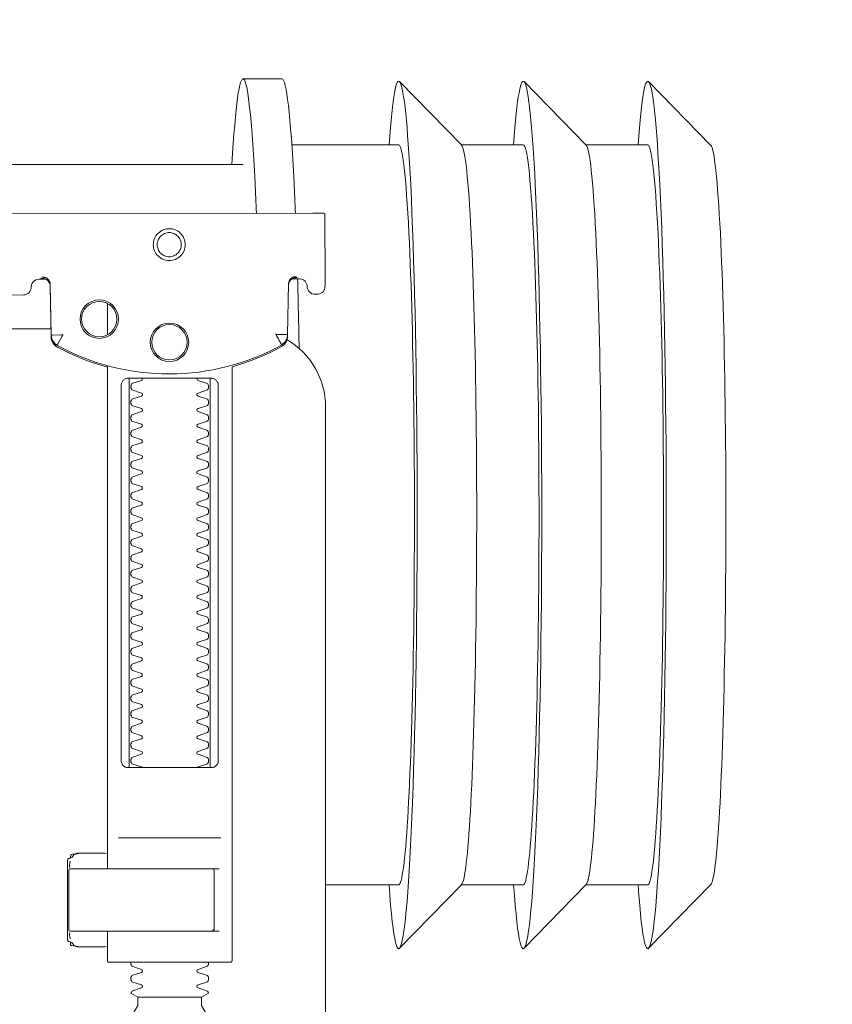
# Model space of a CAD drawing. Header units: millimetres. Extents: x 23192 to 177760, y -399809 to -79279.
# Tile 597 of 656: x 74715 to 74725, y -197746 to -197733. Entities that reach past the tile are written whole.
import ezdxf

# ---------------------------------------------------------------- set-up
doc = ezdxf.new("R2010")
doc.units = ezdxf.units.MM
doc.layers.get('0').update_dxf_attribs({"lineweight": 0})
doc.layers.add('!!_@ wypos sanit nd', color=7, linetype='Continuous', lineweight=0, plot=False)
doc.styles.add('SIMPLEX', font='simplex.shx', dxfattribs={"width": 0.77})
doc.dimstyles.new('OL PB 200', dxfattribs={"dimscale": 4, "dimtxt": 5, "dimasz": 0.2, "dimexe": 10, "dimexo": 10, "dimgap": 1, "dimtad": 1, "dimdec": 1, "dimrnd": 0.5, "dimzin": 9, "dimdsep": 46, "dimtxsty": 'SIMPLEX', "dimblk": 'thick_MSz', "dimcen": 0.1, "dimdle": 8, "dimse1": 1, "dimse2": 1, "dimclrd": 256, "dimclre": 256, "dimclrt": 3, "dimadec": 1, "dimazin": 2, "dimtfac": 1, "dimtdec": 1, "dimtix": 1, "dimtofl": 0, "dimtmove": 2, "dimatfit": 3, "dimldrblk": 'thick_MSz', "dimfxl": 10, "dimfxlon": 1, "dimtolj": 1, "dimlwd": -1, "dimlwe": -1, "dimarcsym": 0})

# ---------------------------------------------------------------- blocks, each defined once
blk = doc.blocks.new('A$C4ebe9e89')
for points in [[(-0.24944, 0.17326), (-0.24147, 0.18145)], [(-0.24136, 0.17331), (-0.23341, 0.17331), (-0.22548, 0.18145)], [(-0.22538, 0.17331), (-0.21743, 0.17331), (-0.2095, 0.18145)], [(-0.18941, 0.18181), (-0.19441, 0.18181)], [(-0.19567, 0.17331), (-0.20939, 0.17331)], [(-0.18941, 0.17081), (-0.04454, 0.17081), (-0.04035, 0.17071), (-0.03616, 0.17042), (-0.032, 0.16993), (-0.02786, 0.16925), (-0.02376, 0.16837), (-0.0197, 0.16731), (-0.0157, 0.16606), (-0.01176, 0.16462), (-0.00789, 0.163), (-0.0041, 0.1612), (-0.0004, 0.15923), (0.0032, 0.15708), (0.00671, 0.15478), (0.0101, 0.1523), (0.01337, 0.14968)], [(-0.19839, 0.16455), (-0.11148, 0.16437)], [(-0.19593, 0.15629), (-0.19608, 0.15629), (-0.19638, 0.15629), (-0.19593, 0.1562), (-0.19577, 0.15614), (-0.19563, 0.15605), (-0.19551, 0.15594), (-0.1954, 0.15581), (-0.19532, 0.15567), (-0.19526, 0.15551), (-0.19523, 0.15535)], [(-0.16479, 0.14865), (-0.16466, 0.1552), (-0.16464, 0.15536), (-0.1646, 0.15551), (-0.16454, 0.15566), (-0.16445, 0.15579), (-0.16435, 0.15591), (-0.16422, 0.15601), (-0.16408, 0.15609), (-0.16394, 0.15614), (-0.16348, 0.15622), (-0.1638, 0.15623), (-0.16395, 0.15623)], [(-0.172, 0.15297), (-0.172, 0.14892)], [(0.16493, 0.14968), (-0.16477, 0.14968)], [(-0.172, 0.14497), (-0.172, 0.08036)], [(-0.1852, 0.14236), (-0.1852, 0.09436)], [(-0.1748, 0.09436), (-0.1748, 0.14236)], [(-0.17342, 0.08436), (-0.18658, 0.08436)], [(-0.172, 0.0823), (-0.17167, 0.08236), (-0.1682, 0.08236), (-0.16809, 0.08236), (-0.16798, 0.08234), (-0.16789, 0.08225), (-0.16779, 0.08224), (-0.16762, 0.08223), (-0.16752, 0.08223), (-0.16741, 0.08221), (-0.1673, 0.08214), (-0.16725, 0.082), (-0.16725, 0.08174), (-0.16711, 0.08172), (-0.16701, 0.08168), (-0.16693, 0.08162), (-0.16687, 0.08148), (-0.16687, 0.07124), (-0.16691, 0.07111), (-0.16701, 0.07103), (-0.16725, 0.07098), (-0.16725, 0.07071), (-0.16728, 0.07061), (-0.16735, 0.07054), (-0.16746, 0.0705), (-0.16762, 0.07049), (-0.16775, 0.07048), (-0.16789, 0.07046), (-0.16797, 0.07039), (-0.16807, 0.07036), (-0.1682, 0.07036), (-0.17167, 0.07036), (-0.172, 0.07041)], [(-0.16829, 0.08235), (-0.16772, 0.08221), (-0.16738, 0.08176)], [(-0.16723, 0.08135), (-0.16714, 0.08082), (-0.16713, 0.08055)], [(-0.18633, 0.08036), (-0.17526, 0.08036), (-0.17367, 0.08036)], [(-0.24944, 0.07835), (-0.24147, 0.07016)], [(-0.24136, 0.07831), (-0.23341, 0.07831), (-0.22548, 0.07016)], [(-0.22538, 0.07831), (-0.21743, 0.07831), (-0.2095, 0.07016)], [(-0.2, 0.07831), (-0.20939, 0.07831)], [(-0.18633, 0.07236), (-0.1855, 0.07236), (-0.18567, 0.07246), (-0.1857, 0.07256)], [(-0.16713, 0.07216), (-0.16714, 0.0719), (-0.16723, 0.07137)], [(-0.16738, 0.07096), (-0.16772, 0.07051), (-0.16829, 0.07036)], [(-0.1841, 0.06388), (-0.1759, 0.06388)]]:
    blk.add_lwpolyline(points)
for points in [[(-0.19989, 0.16454), (-0.19995, 0.15554, 0.009369), (-0.19993, 0.15511), (-0.19991, 0.15494), (-0.19986, 0.15477), (-0.19978, 0.15461), (-0.19968, 0.15447), (-0.19955, 0.15435), (-0.1994, 0.15426), (-0.19924, 0.15419), (-0.19907, 0.15415), (-0.19895, 0.15414), (-0.1988, 0.15414)], [(-0.16412, 0.15607), (-0.16324, 0.15607), (-0.16303, 0.15604), (-0.16282, 0.15598), (-0.16264, 0.15587), (-0.16249, 0.15572), (-0.16236, 0.15555), (-0.16228, 0.15535), (-0.16224, 0.15515, 0.002299), (-0.16224, 0.15503, 0.40455), (-0.16124, 0.15406), (-0.11145, 0.15396)], [(-0.19576, 0.15613), (-0.19665, 0.15613, 0.282591), (-0.19753, 0.15558), (-0.19757, 0.15549), (-0.19761, 0.15538), (-0.19763, 0.15529), (-0.19764, 0.15514, -0.415352), (-0.19864, 0.15414)], [(-0.19623, 0.15644), (-0.19587, 0.15638), (-0.19555, 0.15617), (-0.19533, 0.15585), (-0.19523, 0.1555), (-0.19513, 0.14894), (-0.19513, 0.14888, 0.265347), (-0.19435, 0.14762, 0.125711), (-0.17997, 0.14391, 0.125711), (-0.16558, 0.14756, 0.26954), (-0.16479, 0.14885), (-0.16467, 0.1554), (-0.16464, 0.15562), (-0.16456, 0.15583), (-0.16444, 0.15601), (-0.16428, 0.15617), (-0.16409, 0.15628), (-0.16388, 0.15635), (-0.16368, 0.15638)], [(-0.15993, 0.04968), (-0.17248, 0.04968, 0.405519), (-0.172, 0.05018), (-0.172, 0.05088, 0.414214), (-0.1725, 0.05138), (-0.1875, 0.05138, 0.414214), (-0.188, 0.05088), (-0.188, 0.05018, 0.405519), (-0.18751, 0.04968), (-0.19, 0.04968, -0.414214), (-0.2, 0.05968), (-0.2, 0.13968, -0.266001), (-0.19506, 0.1483)], [(-0.19512, 0.14869), (-0.19511, 0.1485), (-0.19509, 0.1484), (-0.19506, 0.1483), (-0.19503, 0.1482), (-0.19498, 0.1481), (-0.19493, 0.148), (-0.19488, 0.14791), (-0.19482, 0.14782), (-0.19475, 0.14774), (-0.19467, 0.14766), (-0.1946, 0.14759), (-0.19451, 0.14753), (-0.19443, 0.14747), (-0.19434, 0.14742), (-0.19358, 0.14701), (-0.19281, 0.14663), (-0.19203, 0.14628), (-0.19124, 0.14594), (-0.19044, 0.14563), (-0.18964, 0.14534), (-0.18882, 0.14507), (-0.188, 0.14483), (-0.188, 0.06856, 0.414214), (-0.1878, 0.06836), (-0.17545, 0.06836), (-0.1722, 0.06836, 0.414214), (-0.172, 0.06856), (-0.172, 0.07236)], [(-0.172, 0.14478), (-0.17117, 0.14502), (-0.17034, 0.14528), (-0.16952, 0.14557), (-0.16871, 0.14588), (-0.16791, 0.14622), (-0.16712, 0.14657), (-0.16635, 0.14695), (-0.16558, 0.14736), (-0.16557, 0.14736, 0.269546), (-0.16479, 0.14865)], [(-0.18353, 0.09336, 0.182836), (-0.18364, 0.09345), (-0.18485, 0.09386, 0.050055), (-0.185, 0.09412), (-0.185, 0.0944, 0.050055), (-0.18485, 0.09466), (-0.18364, 0.09507, 0.719897), (-0.18364, 0.09545), (-0.18485, 0.09586, 0.050055), (-0.185, 0.09612), (-0.185, 0.0964, 0.050055), (-0.18485, 0.09666), (-0.18364, 0.09707, 0.719897), (-0.18364, 0.09745), (-0.18485, 0.09786, 0.050055), (-0.185, 0.09812), (-0.185, 0.0984, 0.050055), (-0.18485, 0.09866), (-0.18364, 0.09907, 0.719897), (-0.18364, 0.09945), (-0.18485, 0.09986, 0.050055), (-0.185, 0.10012), (-0.185, 0.1004, 0.050055), (-0.18485, 0.10066), (-0.18364, 0.10107, 0.719897), (-0.18364, 0.10145), (-0.18485, 0.10186, 0.050055), (-0.185, 0.10212), (-0.185, 0.1024, 0.050055), (-0.18485, 0.10266), (-0.18364, 0.10307, 0.719897), (-0.18364, 0.10345), (-0.18485, 0.10386, 0.050055), (-0.185, 0.10412), (-0.185, 0.1044, 0.050055), (-0.18485, 0.10466), (-0.18364, 0.10507, 0.719897), (-0.18364, 0.10545), (-0.18485, 0.10586, 0.050055), (-0.185, 0.10612), (-0.185, 0.1064, 0.050055), (-0.18485, 0.10666), (-0.18364, 0.10707, 0.719897), (-0.18364, 0.10745), (-0.18485, 0.10786, 0.050055), (-0.185, 0.10812), (-0.185, 0.1084, 0.050055), (-0.18485, 0.10866), (-0.18364, 0.10907, 0.719897), (-0.18364, 0.10945), (-0.18485, 0.10986, 0.050055), (-0.185, 0.11012), (-0.185, 0.1104, 0.050055), (-0.18485, 0.11066), (-0.18364, 0.11107, 0.719897), (-0.18364, 0.11145), (-0.18485, 0.11186, 0.050055), (-0.185, 0.11212), (-0.185, 0.1124, 0.050055), (-0.18485, 0.11266), (-0.18364, 0.11307, 0.719897), (-0.18364, 0.11345), (-0.18485, 0.11386, 0.050055), (-0.185, 0.11412), (-0.185, 0.1144, 0.050055), (-0.18485, 0.11466), (-0.18364, 0.11507, 0.719897), (-0.18364, 0.11545), (-0.18485, 0.11586, 0.050055), (-0.185, 0.11612), (-0.185, 0.1164, 0.050055), (-0.18485, 0.11666), (-0.18364, 0.11707, 0.719897), (-0.18364, 0.11745), (-0.18485, 0.11786, 0.050055), (-0.185, 0.11812), (-0.185, 0.1184, 0.050055), (-0.18485, 0.11866), (-0.18364, 0.11907, 0.719897), (-0.18364, 0.11945), (-0.18485, 0.11986, 0.050055), (-0.185, 0.12012), (-0.185, 0.1204, 0.050055), (-0.18485, 0.12066), (-0.18364, 0.12107, 0.719897), (-0.18364, 0.12145), (-0.18485, 0.12186, 0.050055), (-0.185, 0.12212), (-0.185, 0.1224, 0.050055), (-0.18485, 0.12266), (-0.18364, 0.12307, 0.719897), (-0.18364, 0.12345), (-0.18485, 0.12386, 0.050055), (-0.185, 0.12412), (-0.185, 0.1244, 0.050055), (-0.18485, 0.12466), (-0.18364, 0.12507, 0.719897), (-0.18364, 0.12545), (-0.18485, 0.12586, 0.050055), (-0.185, 0.12612), (-0.185, 0.1264, 0.050055), (-0.18485, 0.12666), (-0.18364, 0.12707, 0.719897), (-0.18364, 0.12745), (-0.18485, 0.12786, 0.050055), (-0.185, 0.12812), (-0.185, 0.1284, 0.050055), (-0.18485, 0.12866), (-0.18364, 0.12907, 0.719897), (-0.18364, 0.12945), (-0.18485, 0.12986, 0.050055), (-0.185, 0.13012), (-0.185, 0.1304, 0.050055), (-0.18485, 0.13066), (-0.18364, 0.13107, 0.719897), (-0.18364, 0.13145), (-0.18485, 0.13186, 0.050055), (-0.185, 0.13212), (-0.185, 0.1324, 0.050055), (-0.18485, 0.13266), (-0.18364, 0.13307, 0.719897), (-0.18364, 0.13345), (-0.18485, 0.13386, 0.050055), (-0.185, 0.13412), (-0.185, 0.1344, 0.050055), (-0.18485, 0.13466), (-0.18364, 0.13507, 0.719897), (-0.18364, 0.13545), (-0.18485, 0.13586, 0.050055), (-0.185, 0.13612), (-0.185, 0.1364, 0.050055), (-0.18485, 0.13666), (-0.18364, 0.13707, 0.719897), (-0.18364, 0.13745), (-0.18485, 0.13786, 0.050055), (-0.185, 0.13812), (-0.185, 0.1384, 0.050055), (-0.18485, 0.13866), (-0.18364, 0.13907, 0.719897), (-0.18364, 0.13945), (-0.18485, 0.13986, 0.050055), (-0.185, 0.14012), (-0.185, 0.1404, 0.050055), (-0.18485, 0.14066), (-0.18364, 0.14107, 0.719897), (-0.18364, 0.14145), (-0.18485, 0.14186, 0.050055), (-0.185, 0.14212), (-0.185, 0.1424, 0.050055), (-0.18485, 0.14266), (-0.18364, 0.14307, 0.474594), (-0.18353, 0.14336)], [(-0.17647, 0.14336, 0.474594), (-0.17636, 0.14307), (-0.17514, 0.14266, 0.050055), (-0.175, 0.1424), (-0.175, 0.14212, 0.050055), (-0.17514, 0.14186), (-0.17636, 0.14145, 0.719897), (-0.17636, 0.14107), (-0.17514, 0.14066, 0.050055), (-0.175, 0.1404), (-0.175, 0.14012, 0.050055), (-0.17514, 0.13986), (-0.17636, 0.13945, 0.719897), (-0.17636, 0.13907), (-0.17514, 0.13866, 0.050055), (-0.175, 0.1384), (-0.175, 0.13812, 0.050055), (-0.17514, 0.13786), (-0.17636, 0.13745, 0.719897), (-0.17636, 0.13707), (-0.17514, 0.13666, 0.050055), (-0.175, 0.1364), (-0.175, 0.13612, 0.050055), (-0.17514, 0.13586), (-0.17636, 0.13545, 0.719897), (-0.17636, 0.13507), (-0.17514, 0.13466, 0.050055), (-0.175, 0.1344), (-0.175, 0.13412, 0.050055), (-0.17514, 0.13386), (-0.17636, 0.13345, 0.719897), (-0.17636, 0.13307), (-0.17514, 0.13266, 0.050055), (-0.175, 0.1324), (-0.175, 0.13212, 0.050055), (-0.17514, 0.13186), (-0.17636, 0.13145, 0.719897), (-0.17636, 0.13107), (-0.17514, 0.13066, 0.050055), (-0.175, 0.1304), (-0.175, 0.13012, 0.050055), (-0.17514, 0.12986), (-0.17636, 0.12945, 0.719897), (-0.17636, 0.12907), (-0.17514, 0.12866, 0.050055), (-0.175, 0.1284), (-0.175, 0.12812, 0.050055), (-0.17514, 0.12786), (-0.17636, 0.12745, 0.719897), (-0.17636, 0.12707), (-0.17514, 0.12666, 0.050055), (-0.175, 0.1264), (-0.175, 0.12612, 0.050055), (-0.17514, 0.12586), (-0.17636, 0.12545, 0.719897), (-0.17636, 0.12507), (-0.17514, 0.12466, 0.050055), (-0.175, 0.1244), (-0.175, 0.12412, 0.050055), (-0.17514, 0.12386), (-0.17636, 0.12345, 0.719897), (-0.17636, 0.12307), (-0.17514, 0.12266, 0.050055), (-0.175, 0.1224), (-0.175, 0.12212, 0.050055), (-0.17514, 0.12186), (-0.17636, 0.12145, 0.719897), (-0.17636, 0.12107), (-0.17514, 0.12066, 0.050055), (-0.175, 0.1204), (-0.175, 0.12012, 0.050055), (-0.17514, 0.11986), (-0.17636, 0.11945, 0.719897), (-0.17636, 0.11907), (-0.17514, 0.11866, 0.050055), (-0.175, 0.1184), (-0.175, 0.11812, 0.050055), (-0.17514, 0.11786), (-0.17636, 0.11745, 0.719897), (-0.17636, 0.11707), (-0.17514, 0.11666, 0.050055), (-0.175, 0.1164), (-0.175, 0.11612, 0.050055), (-0.17514, 0.11586), (-0.17636, 0.11545, 0.719897), (-0.17636, 0.11507), (-0.17514, 0.11466, 0.050055), (-0.175, 0.1144), (-0.175, 0.11412, 0.050055), (-0.17514, 0.11386), (-0.17636, 0.11345, 0.719897), (-0.17636, 0.11307), (-0.17514, 0.11266, 0.050055), (-0.175, 0.1124), (-0.175, 0.11212, 0.050055), (-0.17514, 0.11186), (-0.17636, 0.11145, 0.719897), (-0.17636, 0.11107), (-0.17514, 0.11066, 0.050055), (-0.175, 0.1104), (-0.175, 0.11012, 0.050055), (-0.17514, 0.10986), (-0.17636, 0.10945, 0.719897), (-0.17636, 0.10907), (-0.17514, 0.10866, 0.050055), (-0.175, 0.1084), (-0.175, 0.10812, 0.050055), (-0.17514, 0.10786), (-0.17636, 0.10745, 0.719897), (-0.17636, 0.10707), (-0.17514, 0.10666, 0.050055), (-0.175, 0.1064), (-0.175, 0.10612, 0.050055), (-0.17514, 0.10586), (-0.17636, 0.10545, 0.719897), (-0.17636, 0.10507), (-0.17514, 0.10466, 0.050055), (-0.175, 0.1044), (-0.175, 0.10412, 0.050055), (-0.17514, 0.10386), (-0.17636, 0.10345, 0.719897), (-0.17636, 0.10307), (-0.17514, 0.10266, 0.050055), (-0.175, 0.1024), (-0.175, 0.10212, 0.050055), (-0.17514, 0.10186), (-0.17636, 0.10145, 0.719897), (-0.17636, 0.10107), (-0.17514, 0.10066, 0.050055), (-0.175, 0.1004), (-0.175, 0.10012, 0.050055), (-0.17514, 0.09986), (-0.17636, 0.09945, 0.719897), (-0.17636, 0.09907), (-0.17514, 0.09866, 0.050055), (-0.175, 0.0984), (-0.175, 0.09812, 0.050055), (-0.17514, 0.09786), (-0.17636, 0.09745, 0.719897), (-0.17636, 0.09707), (-0.17514, 0.09666, 0.050055), (-0.175, 0.0964), (-0.175, 0.09612, 0.050055), (-0.17514, 0.09586), (-0.17636, 0.09545, 0.719897), (-0.17636, 0.09507), (-0.17514, 0.09466, 0.050055), (-0.175, 0.0944), (-0.175, 0.09412, 0.050055), (-0.17514, 0.09386), (-0.17636, 0.09345, 0.182836), (-0.17647, 0.09336)], [(-0.1857, 0.08016), (-0.1857, 0.07256), (-0.1857, 0.08016), (-0.18567, 0.08026), (-0.18559, 0.08034), (-0.17695, 0.08036), (-0.16725, 0.08036, -0.414214), (-0.16705, 0.08016), (-0.16705, 0.07256, -0.414214), (-0.16725, 0.07236), (-0.18543, 0.07236), (-0.18553, 0.0724), (-0.18559, 0.07256)], [(-0.185, 0.06836), (-0.185, 0.06812, -0.050055), (-0.18485, 0.06786), (-0.18364, 0.06745, -0.719897), (-0.18364, 0.06707), (-0.18485, 0.06666, -0.050055), (-0.185, 0.0664), (-0.185, 0.06612, -0.050055), (-0.18485, 0.06586), (-0.18364, 0.06545, -0.719897), (-0.18364, 0.06507), (-0.18485, 0.06466, -0.050055), (-0.185, 0.0644), (-0.1841, 0.06388), (-0.1841, 0.06282), (-0.185, 0.06126), (-0.185, 0.05138)], [(-0.175, 0.06836), (-0.175, 0.06812, 0.050055), (-0.17514, 0.06786), (-0.17636, 0.06745, 0.719897), (-0.17636, 0.06707), (-0.17514, 0.06666, 0.050055), (-0.175, 0.0664), (-0.175, 0.06612, 0.050055), (-0.17514, 0.06586), (-0.17636, 0.06545, 0.719897), (-0.17636, 0.06507), (-0.17514, 0.06466, 0.050055), (-0.175, 0.0644), (-0.1759, 0.06388), (-0.1759, 0.06282), (-0.175, 0.06126), (-0.175, 0.05138)]]:
    blk.add_lwpolyline(points, format="xyb")
for points in [[(-0.17994, 0.16256), (-0.17974, 0.16255), (-0.17954, 0.16252), (-0.17934, 0.16247), (-0.17915, 0.1624), (-0.17897, 0.16231), (-0.1788, 0.16221), (-0.17864, 0.16209), (-0.17849, 0.16196), (-0.17836, 0.16181), (-0.17824, 0.16165), (-0.17813, 0.16147), (-0.17805, 0.16129), (-0.17798, 0.1611), (-0.17793, 0.16091), (-0.1779, 0.16071), (-0.17789, 0.16051), (-0.1779, 0.16031), (-0.17793, 0.16011), (-0.17798, 0.15991), (-0.17805, 0.15972), (-0.17814, 0.15954), (-0.17824, 0.15937), (-0.17836, 0.15921), (-0.1785, 0.15906), (-0.17865, 0.15893), (-0.17881, 0.15881), (-0.17898, 0.1587), (-0.17916, 0.15862), (-0.17935, 0.15855), (-0.17955, 0.1585), (-0.17975, 0.15847), (-0.17995, 0.15846), (-0.18015, 0.15847), (-0.18035, 0.1585), (-0.18054, 0.15855), (-0.18073, 0.15862), (-0.18091, 0.15871), (-0.18108, 0.15881), (-0.18124, 0.15893), (-0.18139, 0.15907), (-0.18153, 0.15922), (-0.18165, 0.15938), (-0.18175, 0.15955), (-0.18184, 0.15973), (-0.1819, 0.15992), (-0.18195, 0.16012), (-0.18198, 0.16031), (-0.18199, 0.16052), (-0.18198, 0.16072), (-0.18195, 0.16091), (-0.1819, 0.16111), (-0.18183, 0.1613), (-0.18175, 0.16148), (-0.18164, 0.16165), (-0.18152, 0.16181), (-0.18139, 0.16196), (-0.18124, 0.1621), (-0.18108, 0.16222), (-0.1809, 0.16232), (-0.18072, 0.1624), (-0.18053, 0.16247), (-0.18034, 0.16252), (-0.18014, 0.16255)], [(-0.17994, 0.16205), (-0.17979, 0.16205), (-0.17964, 0.16202), (-0.17949, 0.16199), (-0.17935, 0.16194), (-0.17921, 0.16187), (-0.17908, 0.16179), (-0.17896, 0.1617), (-0.17884, 0.1616), (-0.17874, 0.16149), (-0.17865, 0.16136), (-0.17857, 0.16123), (-0.17851, 0.1611), (-0.17846, 0.16095), (-0.17842, 0.1608), (-0.1784, 0.16065), (-0.17839, 0.1605), (-0.1784, 0.16035), (-0.17842, 0.1602), (-0.17846, 0.16005), (-0.17851, 0.15991), (-0.17858, 0.15977), (-0.17866, 0.15964), (-0.17875, 0.15952), (-0.17885, 0.15941), (-0.17896, 0.1593), (-0.17908, 0.15921), (-0.17921, 0.15914), (-0.17935, 0.15907), (-0.1795, 0.15902), (-0.17964, 0.15898), (-0.17979, 0.15896), (-0.17995, 0.15895), (-0.1801, 0.15896), (-0.18025, 0.15899), (-0.18039, 0.15902), (-0.18054, 0.15907), (-0.18067, 0.15914), (-0.18081, 0.15922), (-0.18093, 0.15931), (-0.18104, 0.15941), (-0.18114, 0.15952), (-0.18123, 0.15965), (-0.18131, 0.15978), (-0.18138, 0.15991), (-0.18143, 0.16006), (-0.18146, 0.16021), (-0.18148, 0.16036), (-0.18149, 0.16051), (-0.18148, 0.16066), (-0.18146, 0.16081), (-0.18142, 0.16096), (-0.18137, 0.1611), (-0.18131, 0.16124), (-0.18123, 0.16137), (-0.18114, 0.16149), (-0.18104, 0.1616), (-0.18092, 0.1617), (-0.1808, 0.1618), (-0.18067, 0.16187), (-0.18053, 0.16194), (-0.18039, 0.16199), (-0.18024, 0.16203), (-0.18009, 0.16205)], [(-0.17471, 0.14336), (-0.17462, 0.14336), (-0.17454, 0.14335), (-0.17445, 0.14333), (-0.17436, 0.14331), (-0.17428, 0.14327), (-0.1742, 0.14323), (-0.17413, 0.14318), (-0.17406, 0.14313), (-0.174, 0.14306), (-0.17394, 0.14299), (-0.17389, 0.1429), (-0.17384, 0.1428), (-0.1738, 0.1427), (-0.17378, 0.14259), (-0.17376, 0.14247), (-0.17375, 0.14236), (-0.17375, 0.09436), (-0.17376, 0.09424), (-0.17378, 0.09413), (-0.1738, 0.09402), (-0.17384, 0.09391), (-0.17389, 0.09382), (-0.17394, 0.09373), (-0.174, 0.09366), (-0.17406, 0.09359), (-0.17413, 0.09353), (-0.1742, 0.09349), (-0.17428, 0.09344), (-0.17436, 0.09341), (-0.17445, 0.09339), (-0.17454, 0.09337), (-0.17462, 0.09336), (-0.17471, 0.09336), (-0.18529, 0.09336), (-0.18538, 0.09336), (-0.18546, 0.09337), (-0.18555, 0.09339), (-0.18564, 0.09341), (-0.18572, 0.09344), (-0.1858, 0.09349), (-0.18587, 0.09353), (-0.18594, 0.09359), (-0.186, 0.09366), (-0.18606, 0.09373), (-0.18611, 0.09382), (-0.18616, 0.09391), (-0.1862, 0.09402), (-0.18622, 0.09413), (-0.18624, 0.09424), (-0.18624, 0.09436), (-0.18624, 0.14236), (-0.18624, 0.14247), (-0.18622, 0.14259), (-0.1862, 0.1427), (-0.18616, 0.1428), (-0.18611, 0.1429), (-0.18606, 0.14299), (-0.186, 0.14306), (-0.18594, 0.14313), (-0.18587, 0.14318), (-0.1858, 0.14323), (-0.18572, 0.14327), (-0.18564, 0.14331), (-0.18555, 0.14333), (-0.18546, 0.14335), (-0.18538, 0.14336), (-0.18529, 0.14336)]]:
    blk.add_lwpolyline(points, close=True)
for points in [[(-0.19435, 0.14766), (-0.19435, 0.14766), (-0.19435, 0.14766), (-0.19435, 0.14766), (-0.19435, 0.14766), (-0.19435, 0.14766), (-0.19434, 0.14766), (-0.19434, 0.14766), (-0.19434, 0.14766), (-0.19434, 0.14766), (-0.19434, 0.14766), (-0.19435, 0.14766), (-0.19435, 0.14766), (-0.19435, 0.14766), (-0.19435, 0.14766), (-0.19435, 0.14766), (-0.19435, 0.14766), (-0.19435, 0.14766), (-0.19435, 0.14766), (-0.19435, 0.14767), (-0.19435, 0.14767), (-0.19435, 0.14767), (-0.19435, 0.14767), (-0.19435, 0.14767), (-0.19435, 0.14767), (-0.19435, 0.14768), (-0.19434, 0.14768), (-0.19434, 0.14768), (-0.19434, 0.14769), (-0.19434, 0.14769), (-0.19433, 0.1477), (-0.19433, 0.1477), (-0.19433, 0.14771), (-0.19433, 0.14771), (-0.19433, 0.14772), (-0.19432, 0.14772), (-0.19432, 0.14773), (-0.19432, 0.14773), (-0.19431, 0.14774), (-0.19431, 0.14774), (-0.19431, 0.14775), (-0.1943, 0.14776), (-0.1943, 0.14776), (-0.1943, 0.14777), (-0.19429, 0.14778), (-0.19429, 0.14779), (-0.19428, 0.14779), (-0.19428, 0.1478), (-0.19428, 0.14781), (-0.19427, 0.14782), (-0.19427, 0.14783), (-0.19426, 0.14784), (-0.19426, 0.14784), (-0.19425, 0.14785), (-0.19425, 0.14786), (-0.19424, 0.14787), (-0.19424, 0.14788), (-0.19423, 0.14789), (-0.19423, 0.1479), (-0.19422, 0.14791), (-0.19421, 0.14792), (-0.19421, 0.14793), (-0.1942, 0.14794), (-0.1942, 0.14796), (-0.19419, 0.14797), (-0.19418, 0.14798), (-0.19418, 0.14799), (-0.19417, 0.148), (-0.19416, 0.14801), (-0.19416, 0.14803), (-0.19415, 0.14804), (-0.19414, 0.14806), (-0.19412, 0.14809), (-0.19411, 0.14812), (-0.19409, 0.14814), (-0.19408, 0.14817), (-0.19406, 0.1482), (-0.19405, 0.14823), (-0.19395, 0.14841), (-0.19393, 0.14844), (-0.19389, 0.14851), (-0.19388, 0.14854), (-0.19386, 0.14858), (-0.19384, 0.14861), (-0.19382, 0.14864), (-0.1938, 0.14868), (-0.19378, 0.14871), (-0.19376, 0.14875), (-0.19375, 0.14877), (-0.19375, 0.14878), (-0.19374, 0.14878), (-0.19373, 0.1488), (-0.19373, 0.14881), (-0.19372, 0.14882), (-0.19372, 0.14883), (-0.19371, 0.14884), (-0.19371, 0.14885), (-0.1937, 0.14885), (-0.1937, 0.14886), (-0.1937, 0.14886), (-0.1937, 0.14886), (-0.1937, 0.14887), (-0.1937, 0.14887), (-0.19369, 0.14888), (-0.19369, 0.14889), (-0.19369, 0.14889), (-0.19368, 0.1489), (-0.19368, 0.1489), (-0.19368, 0.1489), (-0.19368, 0.14891), (-0.19367, 0.14891), (-0.19367, 0.14892), (-0.19366, 0.14892), (-0.19366, 0.14892), (-0.19365, 0.14893), (-0.19365, 0.14893), (-0.19364, 0.14894), (-0.19364, 0.14894), (-0.19364, 0.14894), (-0.19363, 0.14895), (-0.19363, 0.14895), (-0.19363, 0.14896), (-0.19363, 0.14896), (-0.19363, 0.14896), (-0.19363, 0.14897), (-0.19363, 0.14897), (-0.19363, 0.14898), (-0.19363, 0.14898), (-0.19363, 0.14899), (-0.19363, 0.14899), (-0.19364, 0.14899), (-0.19364, 0.149), (-0.19364, 0.149), (-0.19364, 0.149), (-0.19365, 0.149), (-0.19365, 0.149), (-0.19365, 0.149), (-0.19365, 0.149), (-0.19365, 0.149), (-0.19365, 0.149), (-0.19366, 0.149), (-0.19366, 0.149), (-0.19366, 0.149), (-0.19366, 0.149), (-0.19366, 0.149), (-0.19367, 0.149), (-0.19367, 0.149), (-0.19367, 0.149), (-0.19367, 0.149), (-0.19368, 0.149), (-0.19368, 0.149), (-0.19368, 0.149), (-0.19369, 0.149), (-0.19369, 0.14899), (-0.1937, 0.14899), (-0.1937, 0.14899), (-0.1937, 0.14899), (-0.19371, 0.14899), (-0.19371, 0.14899), (-0.19371, 0.14899), (-0.19372, 0.14898), (-0.19372, 0.14898), (-0.19373, 0.14898), (-0.19373, 0.14898), (-0.19373, 0.14898), (-0.19374, 0.14898), (-0.19374, 0.14898), (-0.19375, 0.14898), (-0.19375, 0.14899), (-0.19376, 0.14899), (-0.19376, 0.14899), (-0.19376, 0.14899), (-0.19377, 0.14899), (-0.19377, 0.14899), (-0.19377, 0.14899), (-0.19378, 0.14899), (-0.19378, 0.14899), (-0.19378, 0.14899), (-0.19378, 0.14899), (-0.19378, 0.14899), (-0.19379, 0.14899), (-0.19379, 0.14899), (-0.19379, 0.14899), (-0.1938, 0.14899), (-0.1938, 0.14899), (-0.19381, 0.14899), (-0.19381, 0.14899), (-0.19382, 0.14899), (-0.19382, 0.14899), (-0.19383, 0.14899), (-0.19384, 0.14899), (-0.19385, 0.14899), (-0.19385, 0.14899), (-0.19386, 0.14899), (-0.19387, 0.14899), (-0.19388, 0.14899), (-0.19388, 0.14899), (-0.19389, 0.14898), (-0.1939, 0.14898), (-0.19391, 0.14898), (-0.19392, 0.14898), (-0.19397, 0.14898), (-0.19398, 0.14898), (-0.19399, 0.14898), (-0.194, 0.14898), (-0.19401, 0.14898), (-0.19402, 0.14898), (-0.19403, 0.14898), (-0.19404, 0.14898), (-0.19406, 0.14898), (-0.19407, 0.14898), (-0.19408, 0.14898), (-0.19409, 0.14898), (-0.1941, 0.14898), (-0.19411, 0.14898), (-0.19416, 0.14898), (-0.19419, 0.14898), (-0.19421, 0.14898), (-0.19424, 0.14898), (-0.19426, 0.14898), (-0.19428, 0.14898), (-0.19431, 0.14898), (-0.19433, 0.14898), (-0.19435, 0.14898), (-0.19438, 0.14897), (-0.19455, 0.14897), (-0.19457, 0.14897), (-0.19459, 0.14897), (-0.19461, 0.14897), (-0.19463, 0.14897), (-0.19464, 0.14897), (-0.19465, 0.14897), (-0.19466, 0.14897), (-0.19467, 0.14897), (-0.19468, 0.14897), (-0.19469, 0.14897), (-0.1947, 0.14897), (-0.19471, 0.14897), (-0.19472, 0.14897), (-0.19473, 0.14897), (-0.19473, 0.14897), (-0.19474, 0.14897), (-0.19475, 0.14897), (-0.19476, 0.14897), (-0.19477, 0.14897), (-0.19478, 0.14897), (-0.19479, 0.14897), (-0.19479, 0.14897), (-0.1948, 0.14897), (-0.19481, 0.14897), (-0.19482, 0.14896), (-0.19483, 0.14896), (-0.19483, 0.14896), (-0.19484, 0.14896), (-0.19485, 0.14896), (-0.19486, 0.14896), (-0.19486, 0.14896), (-0.19487, 0.14896), (-0.19488, 0.14896), (-0.19489, 0.14896), (-0.19489, 0.14896), (-0.1949, 0.14896), (-0.19491, 0.14896), (-0.19491, 0.14896), (-0.19492, 0.14896), (-0.19493, 0.14896), (-0.19493, 0.14896), (-0.19494, 0.14896), (-0.19495, 0.14896), (-0.19495, 0.14896), (-0.19496, 0.14896), (-0.19497, 0.14896), (-0.19498, 0.14896), (-0.19499, 0.14896), (-0.19499, 0.14896), (-0.195, 0.14896), (-0.19501, 0.14896), (-0.19501, 0.14896), (-0.19502, 0.14896), (-0.19502, 0.14896), (-0.19503, 0.14896), (-0.19503, 0.14896), (-0.19504, 0.14896), (-0.19504, 0.14896), (-0.19504, 0.14896), (-0.19505, 0.14896), (-0.19505, 0.14896), (-0.19506, 0.14896), (-0.19506, 0.14896), (-0.19506, 0.14896), (-0.19507, 0.14896), (-0.19507, 0.14896), (-0.19508, 0.14896), (-0.19508, 0.14896), (-0.19508, 0.14896), (-0.19509, 0.14896), (-0.19509, 0.14896), (-0.19509, 0.14896), (-0.1951, 0.14896), (-0.1951, 0.14896), (-0.1951, 0.14896), (-0.1951, 0.14896), (-0.19511, 0.14896), (-0.19511, 0.14896), (-0.19511, 0.14896), (-0.19511, 0.14896), (-0.19511, 0.14896), (-0.19512, 0.14896), (-0.19512, 0.14896), (-0.19512, 0.14896), (-0.19512, 0.14896), (-0.19512, 0.14896), (-0.19512, 0.14896), (-0.19512, 0.14895), (-0.19513, 0.14895), (-0.19513, 0.14895), (-0.19513, 0.14895), (-0.19513, 0.14895), (-0.19513, 0.14895), (-0.19513, 0.14895), (-0.19513, 0.14895), (-0.19513, 0.14895), (-0.19513, 0.14895), (-0.19513, 0.14895), (-0.19513, 0.14895), (-0.19513, 0.14895), (-0.19513, 0.14895), (-0.19513, 0.14895), (-0.19513, 0.14896), (-0.19513, 0.14896), (-0.19513, 0.14896), (-0.19513, 0.14896), (-0.19513, 0.14896), (-0.19513, 0.14896), (-0.19513, 0.14896), (-0.19513, 0.14896), (-0.19513, 0.14896), (-0.19513, 0.14896), (-0.19513, 0.14896), (-0.19513, 0.14896), (-0.19513, 0.14896), (-0.19513, 0.14896), (-0.19513, 0.14896), (-0.19513, 0.14895), (-0.19513, 0.14895, 0.269547)], [(-0.1648, 0.14889), (-0.16481, 0.14889), (-0.16484, 0.1489), (-0.16497, 0.1489), (-0.16603, 0.14893), (-0.16612, 0.14893), (-0.16616, 0.14893), (-0.1662, 0.14893), (-0.16623, 0.14894), (-0.16627, 0.14895), (-0.1663, 0.14893), (-0.1663, 0.1489), (-0.16627, 0.14888), (-0.16625, 0.14885), (-0.16623, 0.14881), (-0.16621, 0.14878), (-0.16619, 0.14875), (-0.16561, 0.14767), (-0.16559, 0.14763), (-0.16558, 0.1476, 0.269546)]]:
    blk.add_lwpolyline(points, format="xyb", close=True)
for centre, radius in [((-0.17096, 0.15095), 0.00247), ((-0.17096, 0.15095), 0.00227), ((-0.17997, 0.14797), 0.00247), ((-0.17997, 0.14797), 0.00227)]:
    blk.add_circle(centre, radius)
for centre, major_axis, ratio, start_param, end_param in [((-0.24136, 0.12581), (0, 0.0557), 0.04256, 5.733752, 6.988802), ((-0.22538, 0.12581), (0, 0.0557), 0.04256, 5.733752, 6.988802), ((-0.20939, 0.12581), (0, 0.0557), 0.04256, 5.733752, 6.988802), ((-0.18941, 0.12581), (0, 0.056), 0.04256, 5.645661, 6.988802), ((-0.19441, 0.12581), (0, 0.056), 0.04256, 0, 0.705617), ((-0.24936, 0.12581), (0, 0.0475), 0.04256, 0.043665, 0.705617), ((-0.24136, 0.12581), (0, 0.0475), 0.04256, 0, 0.705617), ((-0.23337, 0.12581), (0, 0.0475), 0.04256, 0.043665, 0.705617), ((-0.22538, 0.12581), (0, 0.0475), 0.04256, 0, 0.705617), ((-0.21738, 0.12581), (0, 0.0475), 0.04256, 0.043665, 0.705617), ((-0.20939, 0.12581), (0, 0.0475), 0.04256, 0, 0.705617), ((-0.24136, 0.12581), (0, 0.0557), 0.04256, 0.705617, 3.691026), ((-0.22538, 0.12581), (0, 0.0557), 0.04256, 0.705617, 3.691026), ((-0.20939, 0.12581), (0, 0.0557), 0.04256, 0.705617, 3.691026), ((-0.19441, 0.12581), (0, 0.056), 0.04256, 0.705617, 0.806963), ((-0.18941, 0.12581), (0, 0.056), 0.04256, 0.705617, 0.807212), ((-0.19839, 0.16453), (-0.0015, 0), 0.008726, 4.712674, 6.283151), ((-0.24936, 0.12581), (0, 0.0475), 0.04256, 0.705617, 3.097928), ((-0.24136, 0.12581), (0, 0.0475), 0.04256, 0.705617, 3.141593), ((-0.23337, 0.12581), (0, 0.0475), 0.04256, 0.705617, 3.097928), ((-0.22538, 0.12581), (0, 0.0475), 0.04256, 0.705617, 3.141593), ((-0.21738, 0.12581), (0, 0.0475), 0.04256, 0.705617, 3.097928), ((-0.20939, 0.12581), (0, 0.0475), 0.04256, 0.705617, 3.141593), ((-0.19663, 0.15713), (-0.000002, -0.001), 0.000289, 6.274459, 6.283185), ((-0.19441, 0.12581), (0, 0.056), 0.04256, 0.998527, 1.179108), ((-0.16324, 0.15707), (-0.000002, -0.001), 0.000289, 6.274459, 6.283185), ((-0.19879, 0.15514), (-0.000011, -0.001), 0.706875, 0, 0.012337), ((-0.19844, 0.15414), (-0.000501, 0.000001), 0.008726, 0.786107, 1.14947), ((-0.19864, 0.15514), (-0.000006, -0.001), 0.408573, 0, 0.00956), ((-0.19463, 0.14876), (-0.0005, -0.000008), 0.017454, 0, 0.000137), ((-0.16529, 0.14886), (0.0005, -0.00001), 0.000006, 6.282744, 6.283185), ((-0.1852, 0.14236), (0, 0.001), 0.000289, 4.712389, 6.283185), ((-0.1748, 0.14236), (0, -0.001), 0.000289, 1.570796, 3.141593), ((-0.1852, 0.09436), (0, -0.001), 0.000289, 0, 1.570796), ((-0.1748, 0.09436), (0, -0.001), 0.000289, 0, 1.570796), ((-0.16763, 0.08203), (0.000004, 0.0002), 0.133184, 0.00502, 0.005026), ((-0.16723, 0.08153), (0.000013, 0.0002), 0.223, 0.006306, 0.006351), ((-0.16723, 0.07118), (0.000013, -0.0002), 0.223, 6.276731, 6.276777), ((-0.16763, 0.07069), (0.000004, -0.0002), 0.133184, 6.278107, 6.278112)]:
    blk.add_ellipse(centre, major_axis=major_axis, ratio=ratio, start_param=start_param, end_param=end_param)
blk = doc.blocks.new('thick_MSz')
for p, q in [((0, 15), (0, -15)), ((-10, 0), (10, 0))]:
    blk.add_line(p, q)
at = {"const_width": 2, "elevation": 2}
blk.add_lwpolyline([(-7.071, -7.071), (7.071, 7.071)], dxfattribs=at)
blk = doc.blocks.new('*D1793')
at = {"transparency": 16777216}
blk.add_line((74545.846, -197804.085), (74754.493, -197804.085), dxfattribs=at)
at = {"layer": 'DEFPOINTS', "color": 0, "transparency": 16777216}
for p in [(74545.046, -197700.762), (74755.293, -197700.762), (74755.293, -197804.085)]:
    blk.add_point(p, dxfattribs=at)
at = {"transparency": 16777216, "xscale": 0.8, "yscale": 0.8, "zscale": 0.8, "rotation": 180}
blk.add_blockref('thick_MSz', (74545.046, -197804.085), dxfattribs=at)
at = {"transparency": 16777216, "xscale": 0.8, "yscale": 0.8, "zscale": 0.8}
blk.add_blockref('thick_MSz', (74755.293, -197804.085), dxfattribs=at)
at = {"color": 3, "transparency": 16777216, "insert": (74650.17, -197790.085), "char_height": 20, "attachment_point": 5, "style": 'SIMPLEX'}
blk.add_mtext('\\A1;210', dxfattribs=at)

msp = doc.modelspace()

# ---------------------------------------------------------------- block references
at = {"layer": '!!_@ wypos sanit nd', "xscale": -100, "yscale": 100, "zscale": 100}
msp.add_blockref('A$C4ebe9e89', (74698.9351, -197752.33536), dxfattribs=at)

# ---------------------------------------------------------------- dimensions: what is measured, and where the dimension line sits
dim = msp.add_linear_dim(base=(74755.29274, -197804.08482), p1=(74545.04643, -197700.76241), p2=(74755.29274, -197700.76241), dimstyle='OL PB 200')
dim.commit()
dim.dimension.update_dxf_attribs({"geometry": '*D1793', "text_midpoint": (74650.16959, -197790.08482)})

doc.saveas('drawing.dxf')
